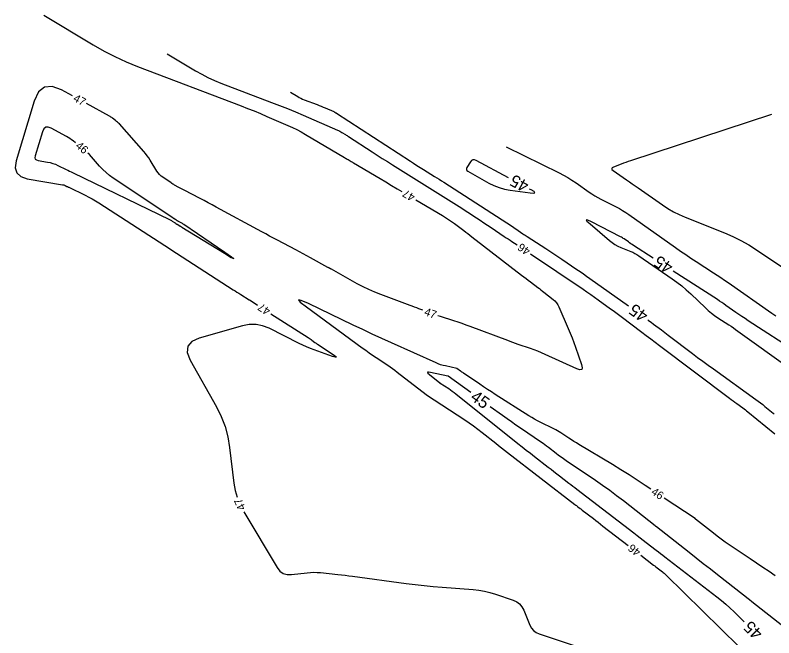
# Model space of a CAD drawing. Extents: x 2384780 to 2405861, y 547869 to 573706.
# Drawn here: x 2389444 to 2389633.5, y 552725.2 to 552880.6 of the extents above; entities that cross this region are included whole.
import ezdxf

# ---------------------------------------------------------------- set-up
doc = ezdxf.new("R2010")
doc.units = 0
doc.layers.add('Old_Level_60', color=7, linetype='Continuous')
doc.layers.add('Old_Level_61', color=7, linetype='Continuous')

msp = doc.modelspace()

# ---------------------------------------------------------------- linework, layer by layer
at = {"layer": 'Old_Level_60'}
for points in [[(2389451.179, 552880.6405), (2389463.52825, 552873.2205), (2389466.2045, 552871.692), (2389468.94025, 552870.28625), (2389471.73575, 552869.00325), (2389474.591, 552867.843), (2389500.42175, 552858.00475), (2389502.05325, 552857.373), (2389503.67725, 552856.72325), (2389505.294, 552856.05575), (2389506.9035, 552855.37), (2389512.14925, 552853.101), (2389513.2645, 552852.59775), (2389514.36225, 552852.06), (2389515.4425, 552851.48775), (2389516.50525, 552850.88125), (2389526.26675, 552845.10375), (2389526.49325, 552844.96975), (2389526.71975, 552844.83575), (2389526.94625, 552844.70175), (2389527.17275, 552844.5675), (2389527.91275, 552844.12975), (2389528.07125, 552844.03575), (2389528.22975, 552843.942), (2389528.38825, 552843.84825), (2389528.547, 552843.75425), (2389535.1745, 552839.83175), (2389536.59475, 552838.99125), (2389538.015, 552838.15075), (2389539.43525, 552837.31), (2389540.62875, 552836.60375)], [(2389481.99425, 552871.0165), (2389489.06425, 552866.7685), (2389490.5965, 552865.8935), (2389492.16275, 552865.08875), (2389493.763, 552864.354), (2389495.39775, 552863.68975), (2389508.074, 552858.86175), (2389510.06175, 552858.092), (2389512.04075, 552857.3005), (2389514.01075, 552856.487), (2389515.97175, 552855.6515), (2389524.5195, 552851.95425), (2389524.8085, 552851.823), (2389525.09175, 552851.68125), (2389525.36975, 552851.529), (2389525.64225, 552851.36625), (2389526.52375, 552850.818), (2389526.71225, 552850.70025), (2389526.90025, 552850.58125), (2389527.08775, 552850.4615), (2389527.2745, 552850.341), (2389533.1755, 552846.513), (2389534.44175, 552845.6955), (2389535.71175, 552844.884), (2389536.9855, 552844.078), (2389538.26275, 552843.278), (2389549.58075, 552836.2245), (2389550.92, 552835.386), (2389552.25575, 552834.54175), (2389553.588, 552833.69175), (2389554.9165, 552832.83625), (2389559.27325, 552830.01775), (2389560.18925, 552829.422), (2389561.102, 552828.82175), (2389562.012, 552828.21725), (2389562.919, 552827.608), (2389566.19075, 552825.3985), (2389566.6685, 552825.07775), (2389567.1475, 552824.75925), (2389567.628, 552824.443), (2389568.11025, 552824.129), (2389569.431, 552823.27375)], [(2389458.33, 552860.468), (2389455.57225, 552861.97875), (2389453.22025, 552862.859), (2389451.2995, 552862.68675), (2389449.80975, 552861.462), (2389448.75125, 552859.18475), (2389444.263, 552844.257), (2389444.00775, 552842.55375), (2389444.38425, 552841.24325), (2389445.39225, 552840.325), (2389447.03225, 552839.79925), (2389455.8295, 552838.317), (2389455.9925, 552838.2835), (2389456.152, 552838.23875), (2389456.30775, 552838.183), (2389456.46, 552838.11575), (2389456.95125, 552837.87775), (2389457.05675, 552837.82675), (2389457.162, 552837.77575), (2389457.26725, 552837.72475), (2389457.3725, 552837.67375), (2389461.5115, 552835.66975), (2389462.391, 552835.227), (2389463.25575, 552834.75825), (2389464.10575, 552834.263), (2389464.94075, 552833.7415), (2389482.78675, 552822.214), (2389482.80125, 552822.205), (2389482.8155, 552822.19575), (2389482.83, 552822.18675), (2389482.84425, 552822.17775), (2389482.89175, 552822.14875), (2389482.90175, 552822.1425), (2389482.91175, 552822.13625), (2389482.922, 552822.12975), (2389482.932, 552822.12325), (2389498.476, 552812.082), (2389498.93875, 552811.785), (2389499.403, 552811.49075), (2389499.86925, 552811.19925), (2389500.337, 552810.9105), (2389502.483, 552809.59425), (2389502.50325, 552809.58125), (2389502.52325, 552809.568), (2389502.543, 552809.55425), (2389502.5625, 552809.54025), (2389502.62525, 552809.493), (2389502.63875, 552809.483), (2389502.6525, 552809.47325), (2389502.6665, 552809.46375), (2389502.6805, 552809.45475), (2389504.53375, 552808.26525)], [(2389545.84875, 552806.967), (2389544.85625, 552807.34575), (2389544.3085, 552807.55425), (2389543.76025, 552807.76125), (2389543.21125, 552807.967), (2389542.662, 552808.17125), (2389535.36925, 552810.8735), (2389533.855, 552811.4675), (2389532.3665, 552812.11775), (2389530.904, 552812.824), (2389529.46725, 552813.58675), (2389522.99825, 552817.18), (2389522.91025, 552817.22825), (2389522.82175, 552817.2755), (2389522.7325, 552817.32175), (2389522.643, 552817.367), (2389522.3495, 552817.513), (2389522.28675, 552817.54475), (2389522.2245, 552817.577), (2389522.1625, 552817.61), (2389522.10075, 552817.6435), (2389517.802, 552820.0165), (2389516.87975, 552820.523), (2389515.95525, 552821.0255), (2389515.02875, 552821.524), (2389514.09975, 552822.01825), (2389509.527, 552824.439), (2389508.54775, 552824.959), (2389507.56975, 552825.4815), (2389506.59325, 552826.0065), (2389505.61825, 552826.53425), (2389494.18025, 552832.74225), (2389493.191, 552833.27675), (2389492.19975, 552833.80725), (2389491.2065, 552834.33375), (2389490.21125, 552834.8565), (2389486.22275, 552836.94125), (2389485.89225, 552837.11475), (2389485.5625, 552837.2895), (2389485.2335, 552837.46525), (2389484.905, 552837.6425), (2389483.833, 552838.223), (2389483.605, 552838.35), (2389483.38, 552838.4825), (2389483.1585, 552838.62), (2389482.94, 552838.763), (2389480.85975, 552840.15925), (2389480.435, 552840.4785), (2389480.05175, 552840.8375), (2389479.71, 552841.23625), (2389479.41, 552841.67475), (2389477.73875, 552844.41925), (2389477.36825, 552844.998), (2389476.973, 552845.55875), (2389476.553, 552846.101), (2389476.108, 552846.625), (2389470.0285, 552853.46975), (2389469.8145, 552853.699), (2389469.59025, 552853.917), (2389469.35525, 552854.1235), (2389469.10975, 552854.31875), (2389468.291, 552854.938), (2389468.1135, 552855.06725), (2389467.9315, 552855.19), (2389467.745, 552855.30575), (2389467.55425, 552855.41475), (2389461.838, 552858.54625)], [(2389632.9005, 552855.878), (2389597.68875, 552844.288), (2389597.09725, 552844.08875), (2389596.5085, 552843.8815), (2389595.9225, 552843.66625), (2389595.3395, 552843.443), (2389593.44, 552842.70025), (2389593.1285, 552842.52975), (2389593.0085, 552842.3365), (2389593.08, 552842.12075), (2389593.343, 552841.88225), (2389596.719, 552839.53), (2389597.4425, 552839.026), (2389598.166, 552838.522), (2389598.88925, 552838.01775), (2389599.61275, 552837.51375), (2389605.74125, 552833.244), (2389607.07575, 552832.3685), (2389608.4535, 552831.57275), (2389609.87375, 552830.856), (2389611.33725, 552830.21875), (2389621.164, 552826.264), (2389623.2425, 552825.3645), (2389625.266, 552824.36125), (2389627.2345, 552823.25425), (2389629.14825, 552822.0435), (2389640.48625, 552814.4535)], [(2389459.11775, 552848.7735), (2389458.5095, 552849.2335), (2389458.096, 552849.5345), (2389457.67225, 552849.81975), (2389457.2385, 552850.0895), (2389456.7945, 552850.34325), (2389452.9925, 552852.426), (2389452.24625, 552852.7055), (2389451.63675, 552852.65075), (2389451.164, 552852.26225), (2389450.828, 552851.5395), (2389449.01075, 552845.49525), (2389448.945, 552845.0575), (2389449.042, 552844.72075), (2389449.301, 552844.48475), (2389449.7225, 552844.3495)], [(2389566.663, 552847.7685), (2389579.90275, 552841.26725), (2389580.98925, 552840.70725), (2389582.052, 552840.1065), (2389583.09025, 552839.46475), (2389584.1045, 552838.78225), (2389587.378, 552836.48575), (2389588.087, 552836.00625), (2389588.8115, 552835.5525), (2389589.55125, 552835.124), (2389590.3065, 552834.721), (2389594.13475, 552832.7625), (2389594.94675, 552832.329), (2389595.74175, 552831.8675), (2389596.52, 552831.37825), (2389597.28125, 552830.861), (2389608.92525, 552822.6455), (2389610.21525, 552821.74525), (2389611.51425, 552820.858), (2389612.822, 552819.984), (2389614.1385, 552819.12325), (2389618.45425, 552816.333), (2389619.37625, 552815.73075), (2389620.29225, 552815.12), (2389621.20275, 552814.5005), (2389622.10725, 552813.87275), (2389633.03825, 552806.2095), (2389633.9855, 552805.5445)], [(2389449.7225, 552844.3495), (2389452.0685, 552843.95425), (2389452.743, 552843.816), (2389453.4025, 552843.63125), (2389454.04725, 552843.39975), (2389454.677, 552843.12175), (2389456.71, 552842.13725), (2389457.14575, 552841.92625), (2389457.58125, 552841.7155), (2389458.017, 552841.5045), (2389458.45275, 552841.2935), (2389482.567, 552829.61725), (2389482.73975, 552829.53025), (2389482.90975, 552829.43825), (2389483.0765, 552829.341), (2389483.2405, 552829.2385), (2389483.84, 552828.85125), (2389483.91975, 552828.80025), (2389483.99975, 552828.7495), (2389484.08, 552828.699), (2389484.1605, 552828.64925), (2389484.42425, 552828.487), (2389484.4805, 552828.45225), (2389484.53675, 552828.417), (2389484.59275, 552828.3815), (2389484.6485, 552828.34575), (2389485.19075, 552827.9955), (2389485.307, 552827.92075), (2389485.424, 552827.84675), (2389485.54125, 552827.77325), (2389485.65875, 552827.70075), (2389496.27925, 552821.18625), (2389497.9945, 552820.15225), (2389498.58825, 552819.84175), (2389498.06075, 552820.25475), (2389496.41175, 552821.3915), (2389486.0965, 552828.387), (2389485.93475, 552828.49375), (2389485.77075, 552828.59675), (2389485.604, 552828.6955), (2389485.435, 552828.7905), (2389484.8055, 552829.13375), (2389484.72325, 552829.17975), (2389484.64225, 552829.2275), (2389484.5625, 552829.277), (2389484.4835, 552829.3285), (2389484.228, 552829.4995), (2389484.173, 552829.536), (2389484.11775, 552829.572), (2389484.06225, 552829.60725), (2389484.00625, 552829.64225), (2389483.654, 552829.861), (2389483.57875, 552829.90825), (2389483.50375, 552829.956), (2389483.42925, 552830.00425), (2389483.35525, 552830.0535), (2389468.501, 552839.98375), (2389467.58025, 552840.6425), (2389466.707, 552841.35575), (2389465.88125, 552842.1235), (2389465.103, 552842.9455), (2389462.5535, 552845.816), (2389462.183, 552846.213)], [(2389544.071, 552834.5665), (2389550.74175, 552830.6185), (2389551.51075, 552830.14925), (2389552.2665, 552829.6595), (2389553.0085, 552829.14975), (2389553.73725, 552828.62), (2389556.09525, 552826.8555), (2389556.59975, 552826.4765), (2389557.103, 552826.0955), (2389557.6045, 552825.7125), (2389558.1045, 552825.3275), (2389570.5255, 552815.72425), (2389571.07775, 552815.2985), (2389571.631, 552814.87375), (2389572.1855, 552814.4505), (2389572.74075, 552814.0285), (2389574.5565, 552812.652), (2389574.945, 552812.35625), (2389575.332, 552812.0585), (2389575.71775, 552811.75925), (2389576.102, 552811.458), (2389578.35425, 552809.685), (2389578.8075, 552809.28225), (2389579.20125, 552808.83375), (2389579.53625, 552808.3395), (2389579.812, 552807.79975), (2389582.162, 552802.42625), (2389582.654, 552801.27025), (2389583.12225, 552800.105), (2389583.567, 552798.9305), (2389583.98825, 552797.747), (2389585.491, 552793.38525), (2389585.66025, 552792.6185), (2389585.524, 552792.1875), (2389585.082, 552792.092), (2389584.33425, 552792.332), (2389576.36375, 552795.9435), (2389575.459, 552796.34025), (2389574.54575, 552796.7145), (2389573.6235, 552797.06625), (2389572.69225, 552797.39575), (2389569.63625, 552798.43525), (2389568.98225, 552798.66075), (2389568.33025, 552798.8915), (2389567.68, 552799.1275), (2389567.032, 552799.36875), (2389557.6785, 552802.8945), (2389556.6685, 552803.26775), (2389555.6535, 552803.62775), (2389554.63425, 552803.9745), (2389553.61025, 552804.30775), (2389550.2575, 552805.375), (2389549.60325, 552805.5885)], [(2389572.757, 552821.05175), (2389585.84925, 552812.20025), (2389586.8095, 552811.5465), (2389587.76575, 552810.8865), (2389588.71775, 552810.2205), (2389589.66525, 552809.54825), (2389592.754, 552807.3425), (2389593.41425, 552806.86775), (2389594.07125, 552806.3885), (2389594.725, 552805.90475), (2389595.37575, 552805.41675), (2389600.54625, 552801.51225), (2389601.65425, 552800.6755), (2389602.76225, 552799.83875), (2389603.87025, 552799.002), (2389604.978, 552798.16525), (2389622.4375, 552784.98), (2389622.89075, 552784.64), (2389623.346, 552784.30275), (2389623.80325, 552783.96825), (2389624.26275, 552783.6365), (2389625.76675, 552782.55775), (2389626.087, 552782.324), (2389626.40375, 552782.0855), (2389626.7165, 552781.842), (2389627.02575, 552781.5935), (2389633.788, 552776.0705)], [(2389602.8095, 552762.29825), (2389601.40325, 552763.23675), (2389599.38625, 552764.56575), (2389597.35375, 552765.87), (2389595.30575, 552767.14975), (2389593.242, 552768.405), (2389584.83125, 552773.45175), (2389584.20525, 552773.8315), (2389583.5825, 552774.217), (2389582.9635, 552774.60825), (2389582.34825, 552775.00525), (2389580.34375, 552776.3115), (2389579.9105, 552776.585), (2389579.46975, 552776.8455), (2389579.02175, 552777.093), (2389578.56625, 552777.32725), (2389575.16975, 552779.013), (2389574.44725, 552779.3835), (2389573.735, 552779.77225), (2389573.033, 552780.17925), (2389572.34125, 552780.60475), (2389563.92825, 552785.93), (2389562.953, 552786.553), (2389561.983, 552787.18425), (2389561.0185, 552787.8235), (2389560.05925, 552788.471), (2389555.98425, 552791.24625), (2389555.79, 552791.37925), (2389555.59675, 552791.51375), (2389555.4045, 552791.6495), (2389555.213, 552791.7865), (2389554.323, 552792.42775), (2389554.3225, 552792.42825), (2389554.322, 552792.4285), (2389554.32125, 552792.429), (2389554.32075, 552792.42925), (2389554.319, 552792.4305), (2389554.31875, 552792.43075), (2389554.31825, 552792.431), (2389554.31775, 552792.43125), (2389554.31725, 552792.43125), (2389551.48075, 552793.04725), (2389550.878, 552793.19475), (2389550.28525, 552793.37275), (2389549.70275, 552793.58175), (2389549.13025, 552793.82125), (2389537.9705, 552798.83775), (2389535.5825, 552799.92), (2389533.2015, 552801.01725), (2389530.82725, 552802.12925), (2389528.46, 552803.25575), (2389517.29, 552808.615), (2389515.4635, 552809.42375), (2389514.771, 552809.554), (2389515.21275, 552809.00525), (2389516.78875, 552807.7775)], [(2389516.78875, 552807.7775), (2389530.70925, 552797.59825), (2389531.56625, 552796.9785), (2389532.43025, 552796.36825), (2389533.30075, 552795.76775), (2389534.17775, 552795.1765), (2389537.05375, 552793.26075), (2389537.66575, 552792.8445), (2389538.27, 552792.417), (2389538.866, 552791.9785), (2389539.45375, 552791.5285), (2389546.68675, 552785.885), (2389546.69, 552785.88275), (2389546.693, 552785.88025), (2389546.69625, 552785.8775), (2389546.69925, 552785.875), (2389546.7095, 552785.86675), (2389546.71175, 552785.865), (2389546.714, 552785.86325), (2389546.71625, 552785.86175), (2389546.7185, 552785.86025), (2389556.3405, 552779.58175), (2389557.44675, 552778.8405), (2389558.53425, 552778.07325), (2389559.60275, 552777.2795), (2389560.65225, 552776.45975), (2389564.0495, 552773.739), (2389564.779, 552773.15775), (2389565.511, 552772.58), (2389566.246, 552772.0055), (2389566.9835, 552771.43475), (2389583.84375, 552758.452), (2389584.02325, 552758.31375), (2389584.203, 552758.1755), (2389584.3825, 552758.03725), (2389584.56225, 552757.89925), (2389585.1495, 552757.448), (2389585.27525, 552757.35125), (2389585.401, 552757.25475), (2389585.52675, 552757.158), (2389585.6525, 552757.06125), (2389588.43675, 552754.92175), (2389589.0335, 552754.46325), (2389589.62975, 552754.0045), (2389590.226, 552753.5455), (2389590.82225, 552753.0865), (2389597.09125, 552748.257)], [(2389507.9, 552806.10475), (2389517.2205, 552800.1225), (2389517.45525, 552799.96925), (2389517.6875, 552799.8125), (2389517.9175, 552799.6525), (2389518.145, 552799.48875), (2389518.884, 552798.94825), (2389519.043, 552798.83325), (2389519.20325, 552798.72025), (2389519.36475, 552798.60875), (2389519.52725, 552798.499), (2389523.4575, 552795.881), (2389524.07525, 552795.4325), (2389524.244, 552795.20875), (2389523.96375, 552795.21025), (2389523.23475, 552795.4365), (2389518.711, 552797.043), (2389517.748, 552797.40225), (2389516.798, 552797.7915), (2389515.8605, 552798.2105), (2389514.936, 552798.6595), (2389507.4415, 552802.44575), (2389505.81975, 552803.09425), (2389504.16725, 552803.41675), (2389502.48325, 552803.41325), (2389500.76825, 552803.084), (2389489.98, 552800.01575), (2389488.1045, 552799.1785), (2389487.10125, 552797.98175), (2389486.97025, 552796.42575), (2389487.71175, 552794.51025), (2389494.26225, 552782.856), (2389495.47425, 552780.43275), (2389496.43175, 552777.92625), (2389497.13525, 552775.33725), (2389497.5845, 552772.66525), (2389498.637, 552763.8015), (2389498.957, 552761.93425), (2389499.42125, 552760.293)], [(2389633.8875, 552740.65825), (2389632.32475, 552741.7075), (2389630.762, 552742.757), (2389629.19925, 552743.8065), (2389627.6365, 552744.85575), (2389622.37775, 552748.38725), (2389621.368, 552749.08025), (2389620.37325, 552749.7935), (2389619.39325, 552750.527), (2389618.428, 552751.28075), (2389613.9845, 552754.82375), (2389613.97125, 552754.83425), (2389613.95825, 552754.84475), (2389613.945, 552754.85525), (2389613.93175, 552754.86575), (2389613.8885, 552754.90025), (2389613.87925, 552754.9075), (2389613.86975, 552754.91475), (2389613.86, 552754.9215), (2389613.85025, 552754.92825), (2389606.1365, 552760.07725)], [(2389501.08775, 552756.665), (2389509.45075, 552742.708), (2389510.13875, 552741.82625), (2389510.97025, 552741.23825), (2389511.945, 552740.944), (2389513.0635, 552740.9435), (2389516.951, 552741.4215), (2389517.78425, 552741.5), (2389518.618, 552741.5315), (2389519.452, 552741.51525), (2389520.28675, 552741.45175), (2389524.61, 552741), (2389525.536, 552740.89975), (2389526.46125, 552740.7925), (2389527.3855, 552740.6785), (2389528.309, 552740.55725), (2389541.673, 552738.7535), (2389543.924, 552738.46625), (2389546.17875, 552738.2115), (2389548.437, 552737.98925), (2389550.6985, 552737.79975), (2389558.40625, 552737.20975), (2389559.8245, 552737.05675), (2389561.22475, 552736.81625), (2389562.60725, 552736.48825), (2389563.97175, 552736.073), (2389568.40025, 552734.5735), (2389569.27825, 552734.17625), (2389570.01375, 552733.62775), (2389570.60675, 552732.92775), (2389571.0575, 552732.0765), (2389572.58875, 552728.337), (2389572.97875, 552727.60175), (2389573.492, 552726.99875), (2389574.12875, 552726.528), (2389574.889, 552726.18975), (2389586.67, 552722.286)], [(2389600.26, 552745.816), (2389603.46175, 552743.3495), (2389603.768, 552743.11375), (2389604.0745, 552742.878), (2389604.381, 552742.64225), (2389604.6875, 552742.4065), (2389605.689, 552741.637), (2389605.90075, 552741.469), (2389606.10725, 552741.29475), (2389606.3085, 552741.1145), (2389606.50425, 552740.928), (2389624.8825, 552722.87575)]]:
    msp.add_lwpolyline(points, dxfattribs=at)
at = {"layer": 'Old_Level_61'}
for points in [[(2389512.80925, 552861.39275), (2389514.60025, 552860.3165), (2389514.98825, 552860.095), (2389515.385, 552859.891), (2389515.7905, 552859.705), (2389516.2045, 552859.53675), (2389519.4155, 552858.31375), (2389519.91925, 552858.11875), (2389520.4205, 552857.91825), (2389520.9195, 552857.712), (2389521.41625, 552857.5005), (2389523.5815, 552856.564), (2389523.65475, 552856.53075), (2389523.7265, 552856.49475), (2389523.797, 552856.45625), (2389523.866, 552856.415), (2389524.08925, 552856.276), (2389524.137, 552856.24625), (2389524.1845, 552856.21625), (2389524.232, 552856.18575), (2389524.27925, 552856.15525), (2389542.71625, 552844.195), (2389543.5395, 552843.6635), (2389544.365, 552843.136), (2389545.193, 552842.612), (2389546.0235, 552842.092), (2389548.74, 552840.399), (2389549.32125, 552840.035), (2389549.901, 552839.6685), (2389550.47925, 552839.29975), (2389551.056, 552838.92825), (2389568.208, 552827.832), (2389568.5745, 552827.59375), (2389568.94, 552827.3535), (2389569.304, 552827.1115), (2389569.667, 552826.8675), (2389570.851, 552826.068), (2389571.105, 552825.8975), (2389571.36, 552825.728), (2389571.61575, 552825.55975), (2389571.87225, 552825.39275), (2389576.57125, 552822.3495), (2389577.57675, 552821.695), (2389578.57875, 552821.03525), (2389579.5775, 552820.37075), (2389580.573, 552819.7015), (2389584.3435, 552817.15225), (2389585.14975, 552816.6035), (2389585.95225, 552816.0495), (2389586.75125, 552815.49025), (2389587.54675, 552814.926), (2389597.182, 552808.04525)], [(2389567.22325, 552840.0535), (2389559.16075, 552844.3635), (2389558.7435, 552844.51625), (2389558.368, 552844.5065), (2389558.03425, 552844.334), (2389557.7425, 552843.9985), (2389556.858, 552842.6375), (2389556.73, 552842.36075), (2389556.72475, 552842.11375), (2389556.8425, 552841.89675), (2389557.08325, 552841.70975)], [(2389557.08325, 552841.70975), (2389562.30475, 552838.73525), (2389563.575, 552838.0895), (2389564.8895, 552837.5745), (2389566.248, 552837.19025), (2389567.65025, 552836.93675), (2389572.67375, 552836.2735), (2389573.496, 552836.213), (2389573.80975, 552836.316), (2389573.615, 552836.58275), (2389572.9115, 552837.01275), (2389572.51475, 552837.225)], [(2389603.33925, 552820), (2389598.46175, 552823.1535), (2389598.13625, 552823.36625), (2389597.813, 552823.58225), (2389597.492, 552823.80175), (2389597.173, 552824.02425), (2389596.135, 552824.75675), (2389595.91, 552824.9095), (2389595.68, 552825.054), (2389595.44525, 552825.1905), (2389595.20525, 552825.3185), (2389587.95675, 552829.02675), (2389587.01825, 552829.4625), (2389586.6465, 552829.51975), (2389586.84175, 552829.1985), (2389587.604, 552828.4985)], [(2389587.604, 552828.4985), (2389592.48375, 552824.34875), (2389593.131, 552823.8415), (2389593.813, 552823.3915), (2389594.52925, 552822.99875), (2389595.28, 552822.663), (2389597.789, 552821.66), (2389598.319, 552821.43075), (2389598.83375, 552821.173), (2389599.333, 552820.8865), (2389599.81675, 552820.5715), (2389608.09975, 552814.8435), (2389609.32325, 552813.961), (2389610.50825, 552813.032), (2389611.6555, 552812.056), (2389612.76425, 552811.0335), (2389616.41825, 552807.52725), (2389617.14925, 552806.859), (2389617.91, 552806.22875), (2389618.7005, 552805.63625), (2389619.521, 552805.0815), (2389622.2495, 552803.3315), (2389622.83175, 552802.95275), (2389623.40875, 552802.56625), (2389623.9805, 552802.17225), (2389624.54725, 552801.77075), (2389637.70225, 552792.317)], [(2389639.4745, 552796.301), (2389627.09375, 552804.35925), (2389626.32075, 552804.86725), (2389625.55225, 552805.38175), (2389624.78825, 552805.90275), (2389624.0285, 552806.4305), (2389621.5545, 552808.165), (2389621.0225, 552808.534), (2389620.48725, 552808.89825), (2389619.94875, 552809.25725), (2389619.40675, 552809.6115), (2389608.37775, 552816.74225)], [(2389602.06025, 552804.55175), (2389602.23475, 552804.4245), (2389602.84175, 552803.9755), (2389603.446, 552803.5225), (2389605.4145, 552802.03575), (2389605.83625, 552801.71725), (2389606.25825, 552801.3985), (2389606.68, 552801.08), (2389607.102, 552800.7615), (2389613.17575, 552796.1745), (2389614.48025, 552795.19575), (2389615.7905, 552794.225), (2389617.107, 552793.26225), (2389618.42925, 552792.3075), (2389629.01875, 552784.7115), (2389629.5985, 552784.2885), (2389630.17125, 552783.857), (2389630.7375, 552783.41625), (2389631.29675, 552782.96675), (2389633.33275, 552781.304), (2389633.61325, 552781.07825)], [(2389557.80375, 552786.38625), (2389552.1305, 552790.474), (2389552.12375, 552790.47875), (2389552.117, 552790.48375), (2389552.11025, 552790.4885), (2389552.1035, 552790.4935), (2389552.0815, 552790.50925), (2389552.07675, 552790.5125), (2389552.07175, 552790.515), (2389552.06625, 552790.517), (2389552.06075, 552790.5185), (2389547.75575, 552791.4535), (2389547.21875, 552791.5305), (2389546.99525, 552791.461), (2389547.08475, 552791.2445), (2389547.48775, 552790.8815)], [(2389547.48775, 552790.8815), (2389550.09875, 552788.84425), (2389550.10575, 552788.8385), (2389550.113, 552788.833), (2389550.12, 552788.82725), (2389550.127, 552788.8215), (2389550.15, 552788.80275), (2389550.155, 552788.799), (2389550.16025, 552788.795), (2389550.16525, 552788.7915), (2389550.1705, 552788.788), (2389552.2985, 552787.3995), (2389552.7505, 552787.0965), (2389553.195, 552786.783), (2389553.6315, 552786.45875), (2389554.0605, 552786.12375), (2389569.608, 552773.67225), (2389570.63425, 552772.8545), (2389571.66425, 552772.04175), (2389572.698, 552771.23375), (2389573.7355, 552770.43075), (2389577.163, 552767.79175), (2389577.875, 552767.2435), (2389578.58725, 552766.6955), (2389579.29975, 552766.1475), (2389580.01225, 552765.6), (2389582.34, 552763.81125), (2389582.83875, 552763.428), (2389583.3375, 552763.0445), (2389583.83625, 552762.66125), (2389584.335, 552762.278), (2389598.567, 552751.3415), (2389599.3365, 552750.75), (2389600.1055, 552750.1585), (2389600.8745, 552749.56675), (2389601.64325, 552748.97475), (2389604.15425, 552747.04025), (2389604.6925, 552746.62575), (2389605.23075, 552746.2115), (2389605.769, 552745.7975), (2389606.3075, 552745.3835), (2389619.31725, 552735.3865), (2389620.42775, 552734.50625), (2389621.51025, 552733.59325), (2389622.56425, 552732.648), (2389623.59025, 552731.6705), (2389626.12325, 552729.18225)], [(2389635.7655, 552728.055), (2389628.0015, 552734.18), (2389627.98825, 552734.19075), (2389627.975, 552734.20175), (2389627.96225, 552734.213), (2389627.94975, 552734.22475), (2389627.909, 552734.263), (2389627.90025, 552734.27125), (2389627.89125, 552734.27925), (2389627.882, 552734.287), (2389627.87275, 552734.29425), (2389619.425, 552740.89925), (2389617.6545, 552742.28525), (2389615.88575, 552743.673), (2389614.11825, 552745.06275), (2389612.3525, 552746.4545), (2389604.168, 552752.91225), (2389604.14175, 552752.933), (2389604.11575, 552752.9535), (2389604.0895, 552752.97425), (2389604.06325, 552752.99475), (2389603.978, 552753.06225), (2389603.95975, 552753.07675), (2389603.94125, 552753.091), (2389603.923, 552753.1055), (2389603.90475, 552753.11975), (2389595.9605, 552759.33275), (2389594.247, 552760.64875), (2389592.5115, 552761.93425), (2389590.75375, 552763.1895), (2389588.97375, 552764.414), (2389581.608, 552769.3875), (2389580.98175, 552769.818), (2389580.36325, 552770.259), (2389579.75225, 552770.7105), (2389579.14875, 552771.1725), (2389577.19, 552772.69875), (2389576.76775, 552773.0225), (2389576.34075, 552773.33925), (2389575.90825, 552773.649), (2389575.471, 552773.952), (2389570.22925, 552777.52175), (2389569.10875, 552778.2905), (2389567.99325, 552779.0665), (2389566.88275, 552779.85), (2389565.77775, 552780.64075), (2389562.67175, 552782.87875)]]:
    msp.add_lwpolyline(points, dxfattribs=at)

# ---------------------------------------------------------------- texts
at = {"layer": 'Old_Level_60'}
for s, rotation, p in [('47', 331.2852583, (2389458.34675, 552859.31875)), ('46', 320.1278972, (2389458.93, 552847.7415)), ('47', 149.3810111, (2389544.09225, 552835.71575)), ('46', 146.2531528, (2389572.8865, 552822.181)), ('47', 147.3065889, (2389507.963, 552807.2525)), ('47', 339.8379972, (2389546.02825, 552805.811)), ('46', 326.2759889, (2389602.68675, 552761.17775)), ('47', 114.6728333, (2389501.6575, 552757.547)), ('46', 142.3911472, (2389600.45875, 552746.92525))]:
    msp.add_text(s, height=2, rotation=rotation, dxfattribs=at).set_placement(p)
at = {"layer": 'Old_Level_61'}
for rotation, p in [(151.8731778, (2389572.607, 552838.8765)), (147.1148528, (2389608.60675, 552818.38025)), (144.3922389, (2389602.36925, 552806.18025)), (324.225775, (2389557.4925, 552784.76175)), (135.6281444, (2389630.95875, 552726.54175))]:
    msp.add_text('45', height=3, rotation=rotation, dxfattribs=at).set_placement(p)

doc.saveas('drawing.dxf')
